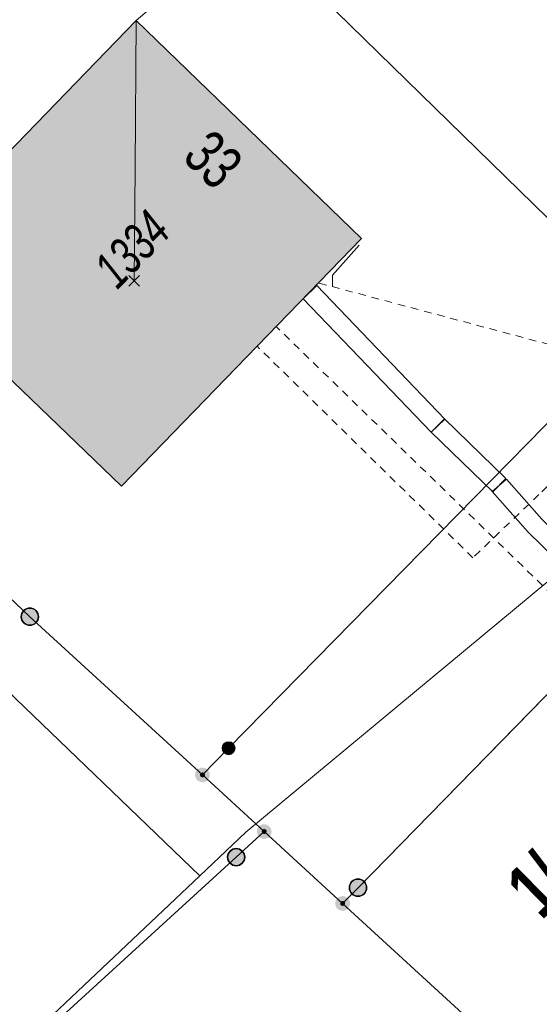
# Model space of a CAD drawing. Header units: metres. Extents: x 2695560 to 2696939, y 1260491 to 1262050.
# Tile 264 of 656: x 2695781 to 2695795, y 1260923 to 1260949. Entities that reach past the tile are written whole.
import ezdxf

# ---------------------------------------------------------------- set-up
doc = ezdxf.new("R2010")
doc.units = ezdxf.units.M
doc.linetypes.add('AUSGEZOGEN', pattern=[0])
doc.linetypes.add('VERDECKT2_S2', pattern=[0.36, 0.2, -0.16])
for name, color, linetype in [('XR$1$AV_Gebäudeflächen (BB)', 7, 'AUSGEZOGEN'), ('XR$1$AV_Grenzpunkte', 7, 'AUSGEZOGEN'), ('XR$1$AV_Grundstück-Nr.', 7, 'AUSGEZOGEN'), ('XR$1$AV_Haus-Nr.', 7, 'AUSGEZOGEN'), ('XR$1$AV_Linien (BB)', 7, 'AUSGEZOGEN'), ('XR$1$AV_Versicherung-Nr.', 7, 'AUSGEZOGEN'), ('XR$1$Liegenschaftsgrenzen', 7, 'AUSGEZOGEN'), ('XR$1$PFAV', 255, 'AUSGEZOGEN')]:
    doc.layers.add(name, color=color, linetype=linetype)
for name, color, linetype, lineweight in [('XR$2$ABW-Linie-R-genau', 4, 'AUSGEZOGEN', 18), ('XR$2$ABW-Linie-R-ungenau', 4, 'VERDECKT2_S2', 18), ('XR$2$ELE-LinieFlaeche-genau', 1, 'AUSGEZOGEN', 18), ('XR$2$GAS-Linie-ungenau', 12, 'VERDECKT2_S2', 18), ('XR$2$KOM-Linie-U-genau', 91, 'AUSGEZOGEN', 18), ('XR$2$KOM-Punkt-U', 91, 'AUSGEZOGEN', 18), ('XR$2$WAS-Linie-ungenau', 5, 'VERDECKT2_S2', 18)]:
    doc.layers.add(name, color=color, linetype=linetype, lineweight=lineweight)
doc.styles.add('ARIAL', font='arial.ttf')

# ---------------------------------------------------------------- blocks, each defined once
blk = doc.blocks.new('BAV15')
at = {"layer": 'XR$1$PFAV', "transparency": 33554687}
blk.add_hatch(color=7, dxfattribs=at).paths.add_polyline_path([(0.5, 0), (0.49, 0.101), (0.459, 0.197), (0.41, 0.286), (0.344, 0.362), (0.264, 0.424), (0.174, 0.469), (0.076, 0.494), (-0.025, 0.499), (-0.125, 0.484), (-0.22, 0.449), (-0.306, 0.395), (-0.379, 0.326), (-0.437, 0.243), (-0.477, 0.15), (-0.497, 0.051), (-0.497, -0.051), (-0.477, -0.15), (-0.437, -0.243), (-0.379, -0.326), (-0.306, -0.395), (-0.22, -0.449), (-0.125, -0.484), (-0.025, -0.499), (0.076, -0.494), (0.174, -0.469), (0.264, -0.424), (0.344, -0.362), (0.41, -0.286), (0.459, -0.197), (0.49, -0.101)])
at = {"color": 7, "transparency": 33554687}
for start, end in [(90, 270), (270, 90)]:
    blk.add_arc((0, 0), 0.5, start, end, dxfattribs=at)
at = {"layer": 'XR$1$PFAV', "transparency": 33554687}
blk.add_circle((0, 0), 0.5, dxfattribs=at)
blk = doc.blocks.new('BWAV20')
at = {"true_color": 0x000000, "transparency": 33554687}
blk.add_hatch(color=18, dxfattribs=at).paths.add_polyline_path([(0.167, 0), (0.163, 0.034), (0.153, 0.066), (0.137, 0.095), (0.115, 0.121), (0.088, 0.141), (0.058, 0.156), (0.025, 0.165), (-0.008, 0.166), (-0.042, 0.161), (-0.073, 0.15), (-0.102, 0.132), (-0.126, 0.109), (-0.146, 0.081), (-0.159, 0.05), (-0.166, 0.017), (-0.166, -0.017), (-0.159, -0.05), (-0.146, -0.081), (-0.126, -0.109), (-0.102, -0.132), (-0.073, -0.15), (-0.042, -0.161), (-0.008, -0.166), (0.025, -0.165), (0.058, -0.156), (0.088, -0.141), (0.115, -0.121), (0.137, -0.095), (0.153, -0.066), (0.163, -0.034)])
at = {"layer": 'XR$1$PFAV', "transparency": 33554687}
blk.add_hatch(color=7, dxfattribs=at).paths.add_polyline_path([(0.5, 0), (0.49, 0.101), (0.459, 0.197), (0.41, 0.286), (0.344, 0.362), (0.264, 0.424), (0.174, 0.469), (0.076, 0.494), (-0.025, 0.499), (-0.125, 0.484), (-0.22, 0.449), (-0.306, 0.395), (-0.379, 0.326), (-0.437, 0.243), (-0.477, 0.15), (-0.497, 0.051), (-0.497, -0.051), (-0.477, -0.15), (-0.437, -0.243), (-0.379, -0.326), (-0.306, -0.395), (-0.22, -0.449), (-0.125, -0.484), (-0.025, -0.499), (0.076, -0.494), (0.174, -0.469), (0.264, -0.424), (0.344, -0.362), (0.41, -0.286), (0.459, -0.197), (0.49, -0.101)])
blk = doc.blocks.new('KOM-UNBEKANNT-U')
at = {"layer": 'XR$2$KOM-Punkt-U', "linetype": 'AUSGEZOGEN', "lineweight": 20, "transparency": 33554687}
for p, q in [((0, 0, 2500), (-141, 141, 2500)), ((-141, -141, 2500), (0, 0, 2500)), ((0, 0, 2500), (141, 141, 2500)), ((141, -141, 2500), (0, 0, 2500))]:
    blk.add_line(p, q, dxfattribs=at)

msp = doc.modelspace()

# ---------------------------------------------------------------- hatches: boundary and pattern name
at = {"layer": 'XR$1$AV_Gebäudeflächen (BB)', "true_color": 0xd2d2d2, "transparency": 33554687}
msp.add_hatch(color=254, dxfattribs=at).paths.add_polyline_path([(2695784.005, 1260936.94), (2695790.373, 1260943.514), (2695784.4, 1260949.3), (2695778.014, 1260942.707)])

# ---------------------------------------------------------------- linework, layer by layer
at = {"layer": 'XR$1$AV_Linien (BB)', "color": 7, "linetype": 'AUSGEZOGEN', "transparency": 33554687}
for points in [[(2695812.44, 1260956.07), (2695798.03, 1260941.39), (2695786.85, 1260929.99), (2695786.156, 1260929.282)], [(2695789.872, 1260925.872), (2695790.28, 1260926.29), (2695799.066, 1260935.277)], [(2695786.156, 1260929.282), (2695787.793, 1260927.779), (2695789.872, 1260925.872)]]:
    msp.add_lwpolyline(points, dxfattribs=at)
msp.add_lwpolyline([(2695784.005, 1260936.94), (2695778.014, 1260942.707), (2695784.4, 1260949.3), (2695790.373, 1260943.514), (2695784.005, 1260936.94)], close=True, dxfattribs=at)
at = {"layer": 'XR$1$Liegenschaftsgrenzen', "color": 7, "linetype": 'AUSGEZOGEN', "transparency": 33554687}
for p, q in [((2695798.03, 1260941.39), (2695779.43, 1260959.59)), ((2695787.793, 1260927.779), (2695786.156, 1260929.282)), ((2695789.872, 1260925.872), (2695787.793, 1260927.779))]:
    msp.add_line(p, q, dxfattribs=at)
for points in [[(2695786.156, 1260929.282), (2695786.85, 1260929.99), (2695798.03, 1260941.39)], [(2695776.718, 1260938.101), (2695781.58, 1260933.48), (2695786.156, 1260929.282)], [(2695801.66, 1260937.93), (2695790.28, 1260926.29), (2695789.872, 1260925.872)], [(2695787.793, 1260927.779), (2695787.05, 1260927.1), (2695755.49, 1260898.25), (2695754.766, 1260897.589)], [(2695789.872, 1260925.872), (2695796.13, 1260920.13), (2695798.97, 1260917.55)]]:
    msp.add_lwpolyline(points, dxfattribs=at)
at = {"layer": 'XR$2$ABW-Linie-R-genau', "linetype": 'AUSGEZOGEN', "transparency": 33554687}
msp.add_lwpolyline([(2695790.313, 1260943.338), (2695789.602, 1260942.537), (2695789.606, 1260942.236)], dxfattribs=at)
at = {"layer": 'XR$2$ABW-Linie-R-ungenau', "linetype": 'VERDECKT2_S2', "transparency": 33554687}
msp.add_line((2695789.249, 1260942.331), (2695799.145, 1260939.686), dxfattribs=at)
at = {"layer": 'XR$2$ELE-LinieFlaeche-genau', "linetype": 'AUSGEZOGEN', "transparency": 33554687}
for points in [[(2695792.216, 1260938.379), (2695788.826, 1260941.917), (2695789.188, 1260942.263), (2695792.578, 1260938.725), (2695792.216, 1260938.379)], [(2695793.855, 1260936.789), (2695792.223, 1260938.373), (2695792.571, 1260938.731), (2695794.203, 1260937.147), (2695793.855, 1260936.789)], [(2695796.302, 1260934.784), (2695796.205, 1260934.774), (2695796.094, 1260934.775), (2695795.983, 1260934.789), (2695795.875, 1260934.816), (2695795.772, 1260934.855), (2695795.674, 1260934.905), (2695795.579, 1260934.968), (2695795.5, 1260935.037), (2695794.794, 1260935.722), (2695793.841, 1260936.803), (2695794.217, 1260937.133), (2695795.156, 1260936.068), (2695795.838, 1260935.405), (2695795.883, 1260935.366), (2695795.926, 1260935.337), (2695795.974, 1260935.313), (2695796.025, 1260935.294), (2695796.075, 1260935.281), (2695796.128, 1260935.275), (2695796.181, 1260935.274), (2695796.248, 1260935.282), (2695796.302, 1260934.784)]]:
    msp.add_lwpolyline(points, close=True, dxfattribs=at)
at = {"layer": 'XR$2$GAS-Linie-ungenau', "linetype": 'VERDECKT2_S2', "transparency": 33554687}
msp.add_line((2695795.429, 1260934.057), (2695788.108, 1260941.18), dxfattribs=at)
at = {"layer": 'XR$2$KOM-Linie-U-genau', "linetype": 'AUSGEZOGEN', "transparency": 33554687}
for p, q in [((2695787.271, 1260951.738), (2695784.398, 1260949.3)), ((2695784.398, 1260949.3), (2695784.368, 1260945.39)), ((2695786.083, 1260926.605), (2695764.334, 1260947.537)), ((2695784.368, 1260945.39), (2695784.345, 1260942.39)), ((2695786.083, 1260926.605), (2695770.157, 1260911.554))]:
    msp.add_line(p, q, dxfattribs=at)
msp.add_lwpolyline([(2695797.137, 1260935.928), (2695787.306, 1260927.761), (2695786.083, 1260926.605)], dxfattribs=at)
at = {"layer": 'XR$2$WAS-Linie-ungenau', "linetype": 'VERDECKT2_S2', "transparency": 33554687}
msp.add_line((2695795.297, 1260936.935), (2695795.076, 1260936.718), dxfattribs=at)
msp.add_lwpolyline([(2695795.076, 1260936.718), (2695793.325, 1260935.044), (2695787.604, 1260940.658)], dxfattribs=at)

# ---------------------------------------------------------------- block references
at = {"layer": 'XR$1$AV_Grenzpunkte', "color": 7, "linetype": 'AUSGEZOGEN', "lineweight": -3, "transparency": 33554687}
for name, p, xscale, yscale in [('BAV15', (2695781.58, 1260933.48), 0.4549999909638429, 0.4549999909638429), ('BAV15', (2695786.85, 1260929.99), 0.3249999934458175, 0.3249999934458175), ('BWAV20', (2695786.156, 1260929.282), 0.3899999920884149, 0.3899999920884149), ('BWAV20', (2695787.793, 1260927.779), 0.3899999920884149, 0.3899999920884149), ('BAV15', (2695787.05, 1260927.1), 0.4549999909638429, 0.4549999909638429), ('BAV15', (2695790.28, 1260926.29), 0.4549999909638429, 0.4549999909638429), ('BWAV20', (2695789.872, 1260925.872), 0.3899999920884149, 0.3899999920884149)]:
    msp.add_blockref(name, p, dxfattribs=dict(at, xscale=xscale, yscale=yscale))
at = {"layer": 'XR$2$KOM-Punkt-U', "color": 91, "linetype": 'AUSGEZOGEN', "lineweight": 18, "transparency": 33554687, "xscale": 0.001, "yscale": 0.001, "zscale": 0.001}
msp.add_blockref('KOM-UNBEKANNT-U', (2695784.345, 1260942.39), dxfattribs=at)

# ---------------------------------------------------------------- texts
at = {"layer": 'XR$1$AV_Grundstück-Nr.', "color": 7, "transparency": 33554687, "insert": (2695796.227, 1260927.475), "char_height": 1.48491, "width": 4.97324, "attachment_point": 5, "rotation": 44.4465, "style": 'ARIAL'}
msp.add_mtext('\\A1;{\\fArial|i0|b1;\\H1.484908;\\W0.700000;\\C7;1/4681}\\P', dxfattribs=at)
at = {"layer": 'XR$1$AV_Haus-Nr.', "color": 7, "transparency": 33554687, "insert": (2695786.853, 1260946.031), "char_height": 1.1621, "width": 1.68109, "attachment_point": 2, "rotation": 315.9117, "style": 'ARIAL'}
msp.add_mtext('\\W0.70;33', dxfattribs=at)
at = {"layer": 'XR$1$AV_Versicherung-Nr.', "color": 7, "transparency": 33554687, "insert": (2695784.288, 1260943.228), "char_height": 0.96842, "width": 2.45636, "attachment_point": 5, "rotation": 45.9117, "style": 'ARIAL'}
msp.add_mtext('\\A1;{\\fArial|i1|b0;\\H0.968418;\\W0.700000;\\C7;1334}\\P', dxfattribs=at)

doc.saveas('drawing.dxf')
